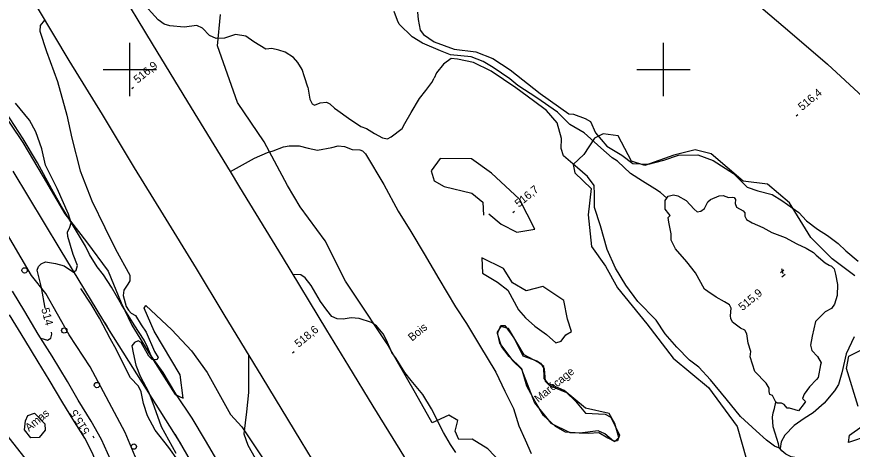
# Model space of a CAD drawing. Extents: x 347059 to 352153, y 6073752 to 6078601.
# Drawn here: x 349136.4 to 349606.1, y 6075386.2 to 6075629.7 of the extents above; entities that cross this region are included whole.
import ezdxf

# ---------------------------------------------------------------- set-up
doc = ezdxf.new("R2010")
doc.units = 0
for name, color, linetype in [('Level 2', 7, 'Continuous'), ('Level 21', 7, 'Continuous'), ('Level 22', 7, 'Continuous'), ('Level 25', 7, 'Continuous'), ('Level 3', 7, 'Continuous'), ('Level 36', 7, 'Continuous'), ('Level 37', 7, 'Continuous'), ('Level 4', 7, 'Continuous'), ('Level 44', 7, 'Continuous'), ('Level 57', 7, 'Continuous'), ('Level 61', 7, 'Continuous'), ('Level 7', 7, 'Continuous')]:
    doc.layers.add(name, color=color, linetype=linetype)

msp = doc.modelspace()

# ---------------------------------------------------------------- linework, layer by layer
at = {"layer": 'Level 2'}
for points in [[(349300.1, 6075590), (349298.15, 6075595.93), (349296.81, 6075599.99), (349294.44, 6075603.85), (349291.97, 6075606.71), (349287.28, 6075609.71), (349283.76, 6075610.79), (349279.8, 6075611.76), (349276.44, 6075611.37), (349269.6, 6075615.53), (349265.14, 6075618.73), (349259.3, 6075619.75), (349253.15, 6075617.6), (349248.5, 6075617.48), (349244.75, 6075619.16), (349240.82, 6075623.32), (349237.62, 6075624.66), (349230.43, 6075623.77), (349222.39, 6075624.57), (349219.28, 6075625.46), (349215.91, 6075627.97), (349197.61, 6075648.39), (349192.95, 6075651.18), (349190.14, 6075651.82)], [(349361.73, 6075632.3), (349361.98, 6075628.14), (349363.25, 6075622.21), (349365.12, 6075619.59), (349371.05, 6075615.58), (349382.37, 6075611.49), (349394.39, 6075609.87), (349404.07, 6075606.1), (349413.78, 6075599.72), (349430.57, 6075586.46), (349446.84, 6075575.11), (349449.39, 6075574.79), (349456.01, 6075572.49), (349458.93, 6075570.62), (349461.73, 6075564.31), (349468.18, 6075556.9), (349476.64, 6075551.84), (349482.79, 6075546.98), (349491.49, 6075546.76), (349500.21, 6075548.9), (349508.49, 6075551.74), (349519.22, 6075552.01), (349527.9, 6075548.68), (349539.31, 6075541.5), (349547.11, 6075533.73), (349553.07, 6075531.66), (349561.02, 6075529.59), (349566.53, 6075526.23), (349576.06, 6075519.47), (349580.38, 6075514.8), (349586.6, 6075510.04), (349592.18, 6075506.59), (349598.17, 6075502.1), (349602.44, 6075497.85), (349609.39, 6075492.02)], [(349152.04, 6075627.75), (349149.56, 6075624.81), (349149.37, 6075621.48), (349153.05, 6075610.2), (349159.36, 6075593.14), (349164.47, 6075574.31), (349167.41, 6075561.37), (349171.97, 6075542.88), (349178.59, 6075526.09), (349185.95, 6075510.97), (349191.87, 6075498.9), (349200, 6075484.15), (349199.97, 6075480.95), (349198.78, 6075479.17), (349196.56, 6075475.75), (349196.12, 6075472.74), (349197.98, 6075466.6), (349199.22, 6075464.44), (349200.8, 6075462.83), (349203.14, 6075461.59), (349206.4, 6075456.33), (349209.15, 6075452.06), (349213.84, 6075441.27), (349215.8, 6075437.92), (349215.11, 6075436.55), (349212.58, 6075436.8), (349210.61, 6075438.57), (349206.35, 6075446.31), (349204.59, 6075447.2), (349202.52, 6075446.25), (349201.08, 6075444.52), (349201.84, 6075440.43), (349203.34, 6075433.53), (349205.76, 6075427.41), (349210.73, 6075418.17), (349213.68, 6075410.13), (349217.63, 6075398.98), (349225.91, 6075384.12)], [(349507.43, 6075443.7), (349500.86, 6075451.24), (349495.87, 6075458.89), (349485.48, 6075469.38), (349478.79, 6075478.53), (349473.04, 6075488.19), (349468.28, 6075498.68), (349464.49, 6075512.02), (349461.19, 6075522.23), (349461.24, 6075529.86), (349460.98, 6075534.75), (349457.24, 6075539.8), (349451.67, 6075544.68), (349443.84, 6075551.37), (349442.43, 6075555.45), (349442.65, 6075561.23), (349440.29, 6075569.94), (349434.14, 6075576.98), (349426.94, 6075582.36), (349416.97, 6075589.6), (349403.02, 6075599.06), (349393.19, 6075603.94), (349384.26, 6075605.7), (349380.55, 6075606.12), (349376.3, 6075602.98), (349372.41, 6075598.12), (349371.01, 6075595.04)], [(349300.1, 6075590), (349301.11, 6075583.3), (349302.44, 6075580.7), (349303.74, 6075579.92), (349307.05, 6075581.19), (349310.49, 6075581.65), (349312.49, 6075580.65), (349315, 6075578.22), (349316.82, 6075576.81), (349322.85, 6075572.66), (349329.9, 6075567.9), (349332.97, 6075566.73), (349337.47, 6075563.96), (349341.99, 6075561.48), (349344.91, 6075560.98), (349346.82, 6075562.02), (349353, 6075566.86), (349354.57, 6075569.61), (349358.21, 6075575.78), (349362.81, 6075583.66), (349366.28, 6075588.11), (349369.83, 6075592.62), (349371.01, 6075595.04)], [(349165.5, 6075518.52), (349159.13, 6075533.04), (349152.55, 6075546.19), (349150.45, 6075555.4), (349147.13, 6075564.8), (349143.48, 6075571.45), (349135.68, 6075581.1)], [(349152.44, 6075465.7), (349150.27, 6075477.28), (349147.88, 6075487.01), (349148.6, 6075489.03), (349150.02, 6075490.58), (349152.62, 6075491.69), (349158.2, 6075490.84), (349163.04, 6075489.53), (349168.2, 6075485.93), (349169.82, 6075487.05), (349170.47, 6075489.61), (349168.09, 6075495.82), (349165.01, 6075506.02), (349164.83, 6075508.5), (349166.19, 6075511.28), (349166.95, 6075513.71), (349165.5, 6075518.52)], [(349383.27, 6075384.42), (349380.18, 6075388.99), (349376.37, 6075395.74), (349369.59, 6075409), (349364.61, 6075417.02), (349358.17, 6075424.89), (349354.65, 6075429.51), (349349.78, 6075437.23), (349347.31, 6075440.73), (349344.23, 6075447.55), (349342.42, 6075451.21), (349338.6, 6075455.71), (349335.75, 6075457.58), (349328.9, 6075459.84), (349324.45, 6075460.13), (349319.98, 6075459.48), (349316.46, 6075459.6), (349313.55, 6075460.9), (349310.65, 6075464.44), (349307.24, 6075469.42), (349301.98, 6075478.41), (349298.51, 6075482.81), (349296.14, 6075484.42), (349291.76, 6075484.62)], [(349149.98, 6075448.71), (349153.63, 6075447.59), (349155.46, 6075448.74), (349156.13, 6075451.02), (349155.87, 6075452.2)], [(349607.13, 6075449.45), (349602.75, 6075439.91), (349600.26, 6075429.2), (349598.46, 6075422.61), (349596.09, 6075419.07), (349590.22, 6075412.26), (349584.05, 6075406.74), (349578.98, 6075403.53), (349573.35, 6075399.54), (349568.11, 6075394.18), (349566.22, 6075390.44), (349565.6, 6075386.63), (349562.33, 6075388.01), (349557.91, 6075391.33), (349552.07, 6075396.54), (349543.18, 6075404.69), (349535.25, 6075414.59), (349526.48, 6075425.33), (349519.88, 6075432.36), (349514.59, 6075436.35), (349507.43, 6075443.7)], [(349266.43, 6075439.8), (349266.64, 6075438.75), (349266.75, 6075418.1), (349265.56, 6075407.37), (349264.14, 6075394.95), (349266.33, 6075388.53), (349272.06, 6075378.3), (349277.23, 6075369.92), (349284.64, 6075357.48), (349291.74, 6075341.1), (349298.47, 6075329.75), (349304.8, 6075317.45), (349312, 6075304.91), (349314.92, 6075297.93)]]:
    msp.add_lwpolyline(points, dxfattribs=at)
at = {"layer": 'Level 21'}
for points in [[(349189.09, 6075380.43), (349184.1, 6075391.65), (349178.24, 6075402), (349171, 6075413.91), (349164.87, 6075424.41), (349156.36, 6075438.66), (349148.46, 6075451.09), (349140.88, 6075463.78), (349133.93, 6075475.26)], [(349133.89, 6075257.11), (349143.87, 6075262.96), (349159.13, 6075272.26), (349174.32, 6075281.37), (349184.57, 6075287.89), (349189.46, 6075293.59), (349190.71, 6075295.9), (349190.96, 6075297.31), (349190, 6075309.76), (349189.35, 6075326.6), (349187.72, 6075342.92), (349187.06, 6075349.32), (349186.33, 6075356.51), (349184.45, 6075368.34), (349181.8, 6075377.2), (349178.82, 6075384.37), (349174.57, 6075392.44), (349167.97, 6075403.14), (349162.3, 6075412.36), (349154.7, 6075425.25), (349148.41, 6075435.4), (349140.97, 6075447.82), (349132.28, 6075461.83)]]:
    msp.add_lwpolyline(points, dxfattribs=at)
at = {"layer": 'Level 22'}
for points in [[(349030, 6075554.69), (349034.76, 6075546.97), (349042.02, 6075535.39), (349052.74, 6075517.49), (349057.88, 6075509.71), (349064.27, 6075498.45), (349071.64, 6075488), (349079.84, 6075476.74), (349090.07, 6075461.43), (349099.58, 6075445.52), (349107.36, 6075432.41), (349116.81, 6075416.76), (349125.77, 6075402.05), (349132, 6075392.61), (349140.93, 6075381.19), (349149.09, 6075373.05), (349157.66, 6075364.79), (349168.41, 6075358.78), (349180.66, 6075352.07), (349187.06, 6075349.32)], [(349256.47, 6075542.51), (349270.05, 6075550.03), (349277.27, 6075553.32), (349280.55, 6075554.25), (349286.33, 6075556.49), (349289.61, 6075557.04), (349295.18, 6075557.02), (349300.31, 6075555.72), (349305.41, 6075554.64), (349313.49, 6075556.01), (349317.06, 6075557.03), (349320.56, 6075556.71), (349325.03, 6075554.94), (349329.24, 6075554.84), (349330.77, 6075554.16), (349332.43, 6075552.53), (349342.73, 6075535.2), (349350.75, 6075520.25), (349358.01, 6075508.73), (349365.39, 6075496.17), (349373.62, 6075482.14), (349383.05, 6075466.48), (349389.2, 6075457.02), (349396.56, 6075444.75), (349405.64, 6075429.69), (349410.84, 6075418.85), (349415.7, 6075409.22), (349418.61, 6075399.33), (349422.24, 6075391.54), (349425.64, 6075383.85)], [(349227.01, 6075380.15), (349221.97, 6075387.3), (349214.17, 6075397.04), (349209.88, 6075405.1), (349207.56, 6075411.95), (349206.28, 6075418.62), (349204.82, 6075421.83), (349200.33, 6075426.51), (349196.23, 6075434.52), (349192.47, 6075442.2), (349188.82, 6075448.48), (349182.83, 6075459.93), (349178.24, 6075467.98), (349172.49, 6075476.71)]]:
    msp.add_lwpolyline(points, dxfattribs=at)
at = {"layer": 'Level 25'}
for points in [[(349125.41, 6075671.72), (349148.36, 6075633.86), (349165.68, 6075605.11), (349184.47, 6075574.59), (349202.41, 6075544.55), (349218.73, 6075518.25), (349237.22, 6075487.91), (349252.85, 6075462.09), (349274.18, 6075427.07), (349296.14, 6075390.76), (349315.26, 6075359.35)], [(349554.23, 6075053.21), (349538.16, 6075079.35), (349521.5, 6075107.01), (349504.56, 6075134.66), (349486.92, 6075164.05), (349469.94, 6075191.95), (349455.63, 6075215.23), (349434.44, 6075249.99), (349417.82, 6075277.49), (349398.78, 6075308.89), (349378.79, 6075341.9), (349366.14, 6075362.44), (349352, 6075385.86), (349336.82, 6075410.53), (349323.11, 6075433.09), (349310.8, 6075453.25), (349285.7, 6075494.6), (349261.79, 6075533.79), (349256.47, 6075542.51), (349232.54, 6075581.74), (349212.63, 6075614.5), (349192.25, 6075648.36)]]:
    msp.add_lwpolyline(points, dxfattribs=at)
at = {"layer": 'Level 3'}
for p, q in [((349201.02, 6075589.21), (349201.94, 6075589.98)), ((349574.53, 6075573.86), (349575.45, 6075574.63)), ((349415.27, 6075519.4), (349416.19, 6075520.17)), ((349565.83, 6075485.76), (349567.63, 6075487.25)), ((349566.29, 6075487.89), (349567.12, 6075485.15)), ((349566.55, 6075483.24), (349568.4, 6075484.77)), ((349291.5, 6075440.52), (349292.42, 6075441.29)), ((349179.89, 6075392.5), (349179.26, 6075393.52))]:
    msp.add_line(p, q, dxfattribs=at)
at = {"layer": 'Level 36'}
for centre in [(349140.83, 6075486.93), (349163.11, 6075453.08), (349181.48, 6075422.34), (349202.19, 6075387.73)]:
    msp.add_circle(centre, 1.5, dxfattribs=at)
at = {"layer": 'Level 37'}
for points in [[(349317.21, 6075032.18), (349341.51, 6075067.18), (349339.33, 6075091.36), (349335.89, 6075114.68), (349332.46, 6075145.46), (349329.55, 6075172.56), (349325.12, 6075208.38), (349321.87, 6075233.38), (349310.08, 6075254.61), (349281.44, 6075301.6), (349263.42, 6075330.01), (349252.75, 6075348.4), (349236.82, 6075375.05), (349227.95, 6075390.59), (349188.61, 6075453.08), (349160.73, 6075498.89), (349134.29, 6075542.79)], [(349161.07, 6075498.33), (349160.73, 6075498.89), (349157.97, 6075503.47)], [(349189.16, 6075452.21), (349188.61, 6075453.08), (349186.02, 6075457.32)], [(349228.54, 6075389.56), (349227.95, 6075390.59), (349225.39, 6075394.66)]]:
    msp.add_lwpolyline(points, dxfattribs=at)
at = {"layer": 'Level 4'}
for points in [[(349501.88, 6075527.61), (349498.25, 6075530.8), (349495.02, 6075532.86), (349488.16, 6075537.19), (349481.42, 6075541.46), (349474.07, 6075548.32), (349471.11, 6075550.23), (349464.69, 6075555.86), (349455.37, 6075564.25), (349447.29, 6075568.95), (349440.42, 6075575.94), (349428.7, 6075583.97), (349418.17, 6075590.92), (349413.52, 6075594.79), (349404.3, 6075601.09), (349398.62, 6075604.57), (349391.88, 6075607.07), (349380.22, 6075608.28), (349374.52, 6075610.44), (349364.49, 6075614.73), (349358.67, 6075618.29), (349351.42, 6075625.47), (349350.46, 6075627.53), (349348.54, 6075632.62)], [(349249.38, 6075379.27), (349242.45, 6075391.22), (349234.92, 6075403.8), (349225.89, 6075417.38), (349218.63, 6075429.35), (349211.97, 6075438.9), (349210.08, 6075443.25), (349208.02, 6075447.62), (349202.39, 6075456.3), (349195.33, 6075467.77), (349189.74, 6075477.46), (349185.09, 6075484.33), (349181.62, 6075488.95), (349177.26, 6075495.91), (349175.06, 6075500.54), (349168.31, 6075511.83), (349161.57, 6075522.82), (349156.19, 6075532.54), (349148.05, 6075547.4), (349139.94, 6075560.86), (349130.33, 6075575.94)], [(349522.95, 6075476.31), (349517.96, 6075485.51), (349513.06, 6075491.79), (349506.76, 6075499.11), (349504.38, 6075503.9), (349504.27, 6075507.51), (349503.03, 6075514.04), (349502.68, 6075516.76), (349503.68, 6075517.84), (349503.02, 6075518.82), (349500.9, 6075521.28), (349500.93, 6075522.54), (349500.95, 6075526.27), (349501.88, 6075527.61), (349502.64, 6075528.71), (349505.53, 6075529.45), (349508.09, 6075528.84), (349512.8, 6075526.26), (349517.21, 6075521.41), (349518.95, 6075519.95), (349520.93, 6075520.31), (349523.03, 6075521.71), (349524.89, 6075525.52), (349526.44, 6075526.76), (349531.21, 6075528.8), (349533.56, 6075529.09), (349536.57, 6075527.93), (349538.71, 6075528.19), (349539.68, 6075527.93), (349540.5, 6075526.85), (349540.22, 6075524.53), (349541.01, 6075522.57), (349544.77, 6075520.5), (349545.63, 6075519.37), (349545.79, 6075517.43), (349546.66, 6075515.46), (349549.86, 6075513.62), (349555.86, 6075511.05), (349560.88, 6075508.28), (349568.35, 6075505.5), (349574.91, 6075501.88), (349580.21, 6075499.42), (349584.38, 6075496.94), (349585.74, 6075495.39), (349590.93, 6075491.23), (349593.13, 6075489.85), (349594.37, 6075489.36), (349595.93, 6075487.75), (349596.74, 6075484.75), (349597.86, 6075478.91), (349597.53, 6075472.71), (349596.12, 6075467.82), (349594.51, 6075465.46), (349590.92, 6075463.57), (349585.49, 6075458.14), (349583.47, 6075449.96), (349582.61, 6075444.78), (349583.32, 6075441.91), (349586.53, 6075438.4), (349588.55, 6075434.88), (349588.2, 6075433.74), (349586.97, 6075426.63), (349586, 6075425.42), (349582.06, 6075421.32), (349579.07, 6075417.33), (349578.19, 6075414.75), (349579.78, 6075413.1), (349579.15, 6075411.95), (349575.9, 6075407.82), (349573.96, 6075408.33), (349570.91, 6075409.36), (349569.55, 6075409.36), (349567.9, 6075411.35), (349566.28, 6075412.2), (349563.96, 6075412.17), (349563.1, 6075412.74), (349561.32, 6075416.54), (349559.71, 6075417.1), (349559.36, 6075418.72), (349559.31, 6075420.6), (349557.64, 6075423.34), (349551.39, 6075430.05), (349548.69, 6075438.24), (349549.12, 6075441.29), (349547.53, 6075445.95), (349546.9, 6075451.27), (349545.67, 6075453.31), (349543.36, 6075454.35), (349538.8, 6075457.74), (349537.9, 6075459.75), (349537.7, 6075461.35), (349538.1, 6075465.63), (349537.06, 6075467.52), (349534.23, 6075469.2), (349529.6, 6075471.76), (349524.99, 6075475.03), (349522.95, 6075476.31)], [(349594.24, 6075369.86), (349589.64, 6075376.77), (349586.26, 6075379.28), (349581.62, 6075380.5), (349576.02, 6075381.13), (349571.84, 6075381.97), (349568.83, 6075383.5), (349566.6, 6075385.37), (349565.07, 6075387.3), (349564.71, 6075389.37), (349562.69, 6075395.27), (349561.56, 6075398.92), (349561.2, 6075404.37), (349561.6, 6075406.71), (349562.43, 6075409.1), (349563.1, 6075412.74)]]:
    msp.add_lwpolyline(points, dxfattribs=at)
at = {"layer": 'Level 44'}
for points in [[(349548.54, 6075640.5), (349571.06, 6075621.24), (349592.21, 6075602.92), (349611.97, 6075584.64)], [(349408.44, 6075378.71), (349401.31, 6075386.52), (349392.34, 6075392), (349384.96, 6075391.75), (349382.87, 6075396.44), (349384.42, 6075402.39), (349379.37, 6075405.35), (349369.85, 6075401.13), (349360.52, 6075417.73), (349344.55, 6075445.56), (349326.37, 6075472.96), (349321.27, 6075480.89), (349309.85, 6075503.62), (349295.71, 6075522.6), (349288.54, 6075534.63), (349275.57, 6075559.22), (349260.41, 6075581.4), (349249.26, 6075613.35), (349250.87, 6075630.87)], [(349126.08, 6075579.02), (349139.87, 6075558.81), (349151.15, 6075539.65), (349163.41, 6075518.77), (349175.57, 6075503.05), (349187.73, 6075486.43), (349195.02, 6075468.64), (349200.99, 6075456.04), (349213.04, 6075436.5), (349225.5, 6075417), (349229.9, 6075414.95), (349228.24, 6075428.11), (349213.71, 6075452.63), (349208.11, 6075465.67), (349208.89, 6075467.07), (349223.53, 6075453.43), (349234.56, 6075441.6), (349243.5, 6075429.39), (349256.48, 6075405.85), (349262.88, 6075398.87), (349274.19, 6075382.03), (349278.4, 6075375.34), (349280.84, 6075365.38), (349279.15, 6075355.89)], [(349607.54, 6075483.78), (349594.89, 6075493.4), (349582.77, 6075505.48), (349570.86, 6075525.01), (349558.42, 6075535.46), (349544.82, 6075537.22), (349526.81, 6075552.57), (349517.8, 6075554.83), (349505.77, 6075551.75), (349489.54, 6075545.87), (349482.03, 6075548.32), (349474.52, 6075562.7), (349466.06, 6075563.74), (349461.14, 6075561.42), (349455.22, 6075552.07), (349449.13, 6075546.59), (349450.06, 6075541.8), (349459.37, 6075532.97), (349457.65, 6075518.21), (349459.57, 6075500.36), (349467.43, 6075489.27), (349474.11, 6075477.03), (349490.62, 6075456.8), (349505.45, 6075437.49), (349525.37, 6075421), (349541.34, 6075399.04), (349546.69, 6075380.41)], [(349401.77, 6075518.73), (349408.74, 6075512.93), (349417.57, 6075508.35), (349427.57, 6075510.02), (349419.02, 6075527.07), (349403.37, 6075541.69), (349392.03, 6075549.73), (349374.34, 6075549.9), (349369.29, 6075543), (349371.06, 6075537.27), (349376.76, 6075534.2), (349392.25, 6075530.3), (349398.37, 6075525.37), (349398.78, 6075517.96)], [(349236.47, 6075360.27), (349228.3, 6075348.95), (349221.06, 6075348.96), (349213.94, 6075361.28), (349202.98, 6075382.15), (349197.29, 6075395.63), (349177.75, 6075432.56), (349165.84, 6075450.64), (349152.65, 6075473.91), (349144.73, 6075483.99), (349128.57, 6075511.56)], [(349443.92, 6075470.04), (349432.16, 6075477.85), (349422.83, 6075475.36), (349415.13, 6075479.93), (349409.95, 6075487.94), (349397.86, 6075493.9), (349398.2, 6075485.39), (349406.71, 6075480.3), (349412.45, 6075475.76), (349418.4, 6075464.64), (349422.42, 6075460.17), (349427.58, 6075455.59), (349434.21, 6075450.88), (349439.43, 6075446.05), (349442.38, 6075447.01), (349445.09, 6075450.6), (349448.23, 6075452.6), (349446.05, 6075459.36), (349443.92, 6075470.04)], [(349472.7, 6075390.62), (349474.78, 6075392.85), (349472.54, 6075400.64), (349469.38, 6075406.43), (349456.06, 6075409.31), (349444.07, 6075419.33), (349435.21, 6075423.23), (349432.87, 6075426.03), (349432.78, 6075432.89), (349429.64, 6075435.01), (349421.56, 6075439.43), (349412.83, 6075454.27), (349408.54, 6075455.41), (349406.53, 6075452.17), (349407.84, 6075445.86), (349415.23, 6075435.91), (349420.23, 6075431.36), (349427.53, 6075412.41), (349436.59, 6075400.83), (349447.32, 6075395.59), (349457.88, 6075395.3), (349463.62, 6075395.69), (349468.65, 6075392.57), (349472.7, 6075390.62)], [(349609.39, 6075410.22), (349602.81, 6075431.67), (349604.24, 6075438.72), (349620.21, 6075446.69)], [(349615.07, 6075393.85), (349603.93, 6075389.97), (349604.63, 6075394.24), (349618.86, 6075404.27)]]:
    msp.add_lwpolyline(points, dxfattribs=at)
at = {"layer": 'Level 57'}
msp.add_lwpolyline([(349146.31, 6075406.52), (349152.11, 6075400.48), (349152.36, 6075396.93), (349149.01, 6075392.81), (349144.21, 6075392.59), (349140.67, 6075397.19), (349141.3, 6075402.22), (349142.65, 6075405.3), (349146.31, 6075406.52)], dxfattribs=at)
at = {"layer": 'Level 61'}
for p, q in [((349200, 6075585), (349200, 6075615)), ((349500, 6075585), (349500, 6075615)), ((349185, 6075600), (349215, 6075600)), ((349485, 6075600), (349515, 6075600))]:
    msp.add_line(p, q, dxfattribs=at)
at = {"layer": 'Level 7'}
msp.add_lwpolyline([(349463.17, 6075396.6), (349452.97, 6075395.2), (349444.92, 6075395.93), (349439.31, 6075399.03), (349432.53, 6075405.15), (349427.81, 6075413.18), (349423.06, 6075421.79), (349420.38, 6075431.56), (349413.16, 6075438.4), (349408.99, 6075444.13), (349406.68, 6075451.45), (349408.54, 6075455.96), (349410.77, 6075455.84), (349415.85, 6075449.02), (349420.81, 6075438.87), (349428.78, 6075436.05), (349430.91, 6075434.77), (349432.97, 6075431.57), (349433.54, 6075424.51), (349435.83, 6075422.13), (349445.44, 6075418.24), (349450.49, 6075413.28), (349456.06, 6075406.59), (349467.26, 6075406.07), (349470.42, 6075404.28), (349475.28, 6075394.08), (349474.11, 6075390.94), (349471.86, 6075390.73), (349467, 6075394.92), (349463.17, 6075396.6)], dxfattribs=at)

# ---------------------------------------------------------------- texts
at = {"layer": 'Level 2'}
msp.add_text('514', height=4.5, rotation=284.6589, dxfattribs=at).set_placement((349150.14, 6075465.24))
at = {"layer": 'Level 3'}
for s, rotation, p in [('516,9', 39.62, (349204.38, 6075591.92)), ('516,4', 39.62, (349577.89, 6075576.58)), ('516,7', 39.62, (349418.63, 6075522.12)), ('  515,9', 39.57, (349541.8, 6075461.79)), ('518,6', 39.62, (349294.86, 6075443.24)), ('515,5', 121.7296, (349177.66, 6075396.21))]:
    msp.add_text(s, height=4.5, rotation=rotation, dxfattribs=at).set_placement(p)
at = {"layer": 'Level 44'}
msp.add_text('Bois', height=4.5, rotation=39.568, dxfattribs=at).set_placement((349358.64, 6075446.76))
at = {"layer": 'Level 57'}
msp.add_text('Amas', height=4.5, rotation=39.568, dxfattribs=at).set_placement((349143.29, 6075396.04))
at = {"layer": 'Level 7'}
msp.add_text('Marécage', height=4.5, rotation=39.568, dxfattribs=at).set_placement((349429.64, 6075412.26))

doc.saveas('drawing.dxf')
